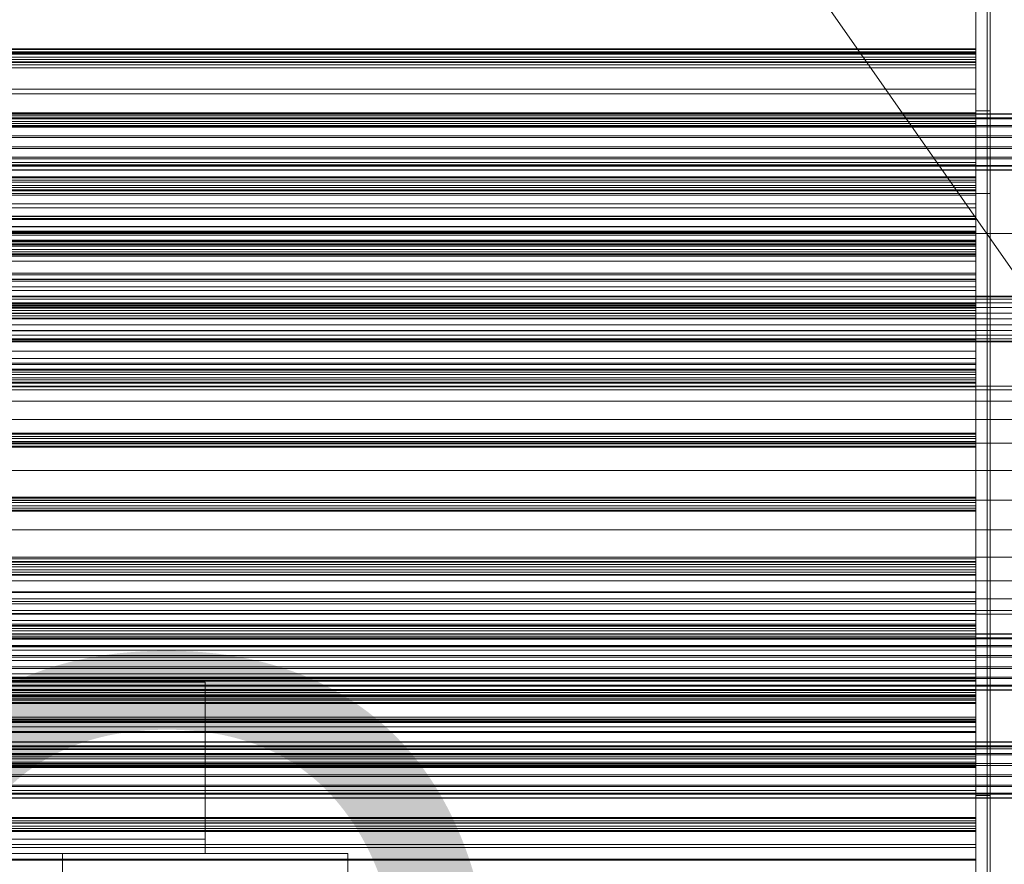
# Model space of a CAD drawing. Header units: millimetres. Extents: x -4738 to 65662, y -68080 to 6847.
# Tile 408 of 656: x 915 to 1260, y -33921 to -33625. Entities that reach past the tile are written whole.
import ezdxf

# ---------------------------------------------------------------- set-up
doc = ezdxf.new("R2010")
doc.units = ezdxf.units.MM
for name, color, linetype, lineweight in [('COTAS_O', 1, 'Continuous', 0), ('frontal_C01', 7, 'Continuous', 0), ('frontal_C03', 7, 'Continuous', 0), ('frontal_secador', 7, 'Continuous', 0), ('frontal_tolva', 7, 'Continuous', 0)]:
    doc.layers.add(name, color=color, linetype=linetype, lineweight=lineweight)
doc.dimstyles.new('R19_100', dxfattribs={"dimtxt": 250, "dimasz": 150, "dimexe": 150, "dimexo": 80, "dimgap": 100, "dimtad": 1, "dimtih": 1, "dimtoh": 1, "dimdsep": 46, "dimcen": 0.09, "dimadec": 0, "dimazin": 0, "dimtfac": 1, "dimtdec": 4, "dimtofl": 0, "dimtmove": 0, "dimatfit": 3, "dimfxl": 1, "dimtolj": 1, "dimtzin": 0, "dimarcsym": 0})

# ---------------------------------------------------------------- blocks, each defined once
blk = doc.blocks.new('DIM_R31_48')
at = {"layer": 'COTAS_O'}
for p, q in [((-1725, -33700), (-1575, -33655)), ((1725, -33700), (1575, -33655)), ((-1725, -34400), (-1725, -33700)), ((-1725, -33700), (1725, -33700)), ((-1725, -33700), (-1575, -33745)), ((1725, -33700), (1575, -33745)), ((1725, -34400), (1725, -33700))]:
    blk.add_line(p, q, dxfattribs=at)
blk.add_text('3450 O', height=250, dxfattribs=at).set_placement((0, -33600))
blk = doc.blocks.new('DIM_R31_52')
at = {"layer": 'COTAS_O'}
for p, q in [((-650, -34200), (-500, -34155)), ((650, -34200), (500, -34155)), ((-650, -34900), (-650, -34200)), ((-650, -34200), (650, -34200)), ((-650, -34200), (-500, -34245)), ((650, -34200), (500, -34245)), ((650, -34900), (650, -34200))]:
    blk.add_line(p, q, dxfattribs=at)
blk.add_text('1300 O', height=250, dxfattribs=at).set_placement((0, -34100))

msp = doc.modelspace()

# ---------------------------------------------------------------- linework, layer by layer
at = {"layer": 'frontal_C01'}
for p, q in [((980, -33857.304), (-980, -33857.304)), ((980, -33857.304), (980, -33862.304)), ((980, -33862.304), (-980, -33862.304)), ((980, -33862.304), (980, -33912.304)), ((980, -33912.304), (-980, -33912.304)), ((980, -33912.304), (980, -33917.304)), ((980, -33917.304), (-980, -33917.304)), ((930, -33917.304), (1030, -33917.304)), ((930, -33925.304), (930, -33917.304)), ((1030, -33925.304), (1030, -33917.304))]:
    msp.add_line(p, q, dxfattribs=at)
at = {"layer": 'frontal_C03'}
for p, q in [((1250, -34946.422), (1250, -32331.232)), ((1254, -32331.232), (1254, -34946.422)), ((1250, -32430.626), (1250, -35045.817)), ((1254, -35045.817), (1254, -32430.626)), ((1250, -33635.288), (-1250, -33635.288)), ((1250, -33635.604), (-1250, -33635.604)), ((1250, -33636.398), (-1250, -33636.398)), ((1250, -33636.457), (-1250, -33636.457)), ((1250, -33636.833), (-1250, -33636.833)), ((-1250, -33637.162), (1250, -33637.162)), ((1250, -33636.398), (1250, -33635.288)), ((1250, -33635.288), (1250, -33635.604)), ((1250, -33635.604), (1250, -33637.162)), ((1250, -33638.285), (1250, -33636.398)), ((1250, -33636.833), (1250, -33636.457)), ((1250, -33636.457), (1250, -33640.885)), ((1250, -33641.957), (1250, -33636.833)), ((1250, -33637.162), (1250, -33639.049)), ((1250, -33638.285), (-1250, -33638.285)), ((1250, -33639.049), (-1250, -33639.049)), ((1250, -33639.843), (-1250, -33639.843)), ((1250, -33640.16), (-1250, -33640.16)), ((1250, -33640.885), (-1250, -33640.885)), ((1250, -33639.843), (1250, -33638.285)), ((1250, -33639.049), (1250, -33640.16)), ((1250, -33640.16), (1250, -33639.843)), ((1250, -33640.885), (1250, -33649.443)), ((1250, -33641.957), (-1250, -33641.957)), ((1250, -33651.048), (1250, -33641.957)), ((1250, -33649.443), (-1250, -33649.443)), ((1250, -33651.048), (-1250, -33651.048)), ((1250, -33649.443), (1250, -33660.829)), ((1250, -33662.722), (1250, -33651.048)), ((1496, -33658.154), (-1496, -33658.154)), ((1250, -33657.745), (-1250, -33657.745)), ((1250, -33658.062), (-1250, -33658.062)), ((1250, -33658.856), (1250, -33657.745)), ((1250, -33657.745), (1250, -33658.062)), ((1250, -33658.062), (1250, -33659.62)), ((1496, -33658.271), (-1496, -33658.271)), ((1496, -33659.537), (-1496, -33659.537)), ((1496, -33659.873), (-1496, -33659.873)), ((1250, -33658.856), (-1250, -33658.856)), ((-1250, -33659.62), (1250, -33659.62)), ((1250, -33660.743), (-1250, -33660.743)), ((-1250, -33660.829), (1250, -33660.829)), ((1250, -33661.507), (-1250, -33661.507)), ((1250, -33660.743), (1250, -33658.856)), ((1250, -33659.62), (1250, -33661.507)), ((1250, -33662.301), (1250, -33660.743)), ((1250, -33660.829), (1250, -33673.31)), ((1250, -33661.507), (1250, -33662.618)), ((1496, -33662.212), (-1496, -33662.212)), ((1496, -33662.713), (-1496, -33662.713)), ((1250, -33662.301), (-1250, -33662.301)), ((1250, -33662.618), (-1250, -33662.618)), ((1250, -33662.722), (-1250, -33662.722)), ((1250, -33662.618), (1250, -33662.301)), ((1250, -33675.202), (1250, -33662.722)), ((-1496, -33665.77), (1496, -33665.77)), ((1496, -33666.362), (-1496, -33666.362)), ((1496, -33669.67), (-1496, -33669.67)), ((1496, -33670.262), (-1496, -33670.262)), ((1496, -33673.318), (-1496, -33673.318)), ((1496, -33673.82), (-1496, -33673.82)), ((1250, -33673.31), (-1250, -33673.31)), ((1250, -33675.202), (-1250, -33675.202)), ((1250, -33673.31), (1250, -33684.984)), ((1250, -33686.588), (1250, -33675.202)), ((1496, -33676.159), (-1496, -33676.159)), ((1496, -33676.494), (-1496, -33676.494)), ((1496, -33677.76), (-1496, -33677.76)), ((1496, -33677.878), (-1496, -33677.878)), ((1250, -33680.203), (-1250, -33680.203)), ((1250, -33680.519), (-1250, -33680.519)), ((1250, -33681.313), (-1250, -33681.313)), ((-1250, -33682.078), (1250, -33682.078)), ((1250, -33681.313), (1250, -33680.203)), ((1250, -33680.203), (1250, -33680.519)), ((1250, -33680.519), (1250, -33682.078)), ((1250, -33683.201), (1250, -33681.313)), ((1250, -33682.078), (1250, -33683.965)), ((1250, -33683.201), (-1250, -33683.201)), ((1250, -33683.965), (-1250, -33683.965)), ((1250, -33684.759), (-1250, -33684.759)), ((1250, -33684.984), (-1250, -33684.984)), ((1250, -33685.075), (-1250, -33685.075)), ((1250, -33684.759), (1250, -33683.201)), ((1250, -33683.965), (1250, -33685.075)), ((1250, -33685.075), (1250, -33684.759)), ((1250, -33684.984), (1250, -33694.075)), ((1250, -33686.588), (-1250, -33686.588)), ((1250, -33695.147), (1250, -33686.588)), ((1250, -33694.075), (-1250, -33694.075)), ((1250, -33695.147), (-1250, -33695.147)), ((1250, -33694.075), (1250, -33699.199)), ((1250, -33699.575), (1250, -33695.147)), ((1250, -33699.199), (-1250, -33699.199)), ((1250, -33699.575), (-1250, -33699.575)), ((1250, -33699.199), (1250, -33699.575)), ((1250, -33702.661), (-1250, -33702.661)), ((1250, -33702.977), (-1250, -33702.977)), ((1250, -33703.771), (1250, -33702.661)), ((1250, -33702.661), (1250, -33702.977)), ((1250, -33702.977), (1250, -33704.535)), ((1250, -33703.771), (-1250, -33703.771)), ((-1250, -33704.535), (1250, -33704.535)), ((1250, -33705.658), (-1250, -33705.658)), ((1250, -33706.422), (-1250, -33706.422)), ((1250, -33705.658), (1250, -33703.771)), ((1250, -33704.535), (1250, -33706.422)), ((1250, -33707.216), (1250, -33705.658)), ((1250, -33706.422), (1250, -33707.533)), ((1250, -33707.216), (-1250, -33707.216)), ((1250, -33707.533), (-1250, -33707.533)), ((1250, -33707.533), (1250, -33707.216)), ((1250, -33725.118), (-1250, -33725.118)), ((1250, -33725.435), (-1250, -33725.435)), ((1250, -33726.229), (-1250, -33726.229)), ((-1250, -33726.993), (1250, -33726.993)), ((1250, -33726.229), (1250, -33725.118)), ((1250, -33725.118), (1250, -33725.435)), ((1250, -33725.435), (1250, -33726.993)), ((1250, -33728.116), (1250, -33726.229)), ((1250, -33726.993), (1250, -33728.88)), ((1250, -33728.116), (-1250, -33728.116)), ((1250, -33728.88), (-1250, -33728.88)), ((1250, -33729.674), (-1250, -33729.674)), ((1250, -33729.99), (-1250, -33729.99)), ((1250, -33729.674), (1250, -33728.116)), ((1250, -33728.88), (1250, -33729.99)), ((1250, -33729.99), (1250, -33729.674)), ((1250, -33747.576), (-1250, -33747.576)), ((1250, -33747.892), (-1250, -33747.892)), ((1250, -33748.686), (1250, -33747.576)), ((1250, -33747.576), (1250, -33747.892)), ((1250, -33747.892), (1250, -33749.451)), ((1250, -33748.686), (-1250, -33748.686)), ((-1250, -33749.451), (1250, -33749.451)), ((1250, -33750.573), (-1250, -33750.573)), ((1250, -33751.338), (-1250, -33751.338)), ((1250, -33750.573), (1250, -33748.686)), ((1250, -33749.451), (1250, -33751.338)), ((1250, -33752.132), (1250, -33750.573)), ((1250, -33751.338), (1250, -33752.448)), ((1250, -33752.132), (-1250, -33752.132)), ((1250, -33752.448), (-1250, -33752.448)), ((1250, -33752.448), (1250, -33752.132)), ((1250, -33770.033), (-1250, -33770.033)), ((1250, -33770.35), (-1250, -33770.35)), ((1250, -33771.144), (-1250, -33771.144)), ((-1250, -33771.908), (1250, -33771.908)), ((1250, -33771.144), (1250, -33770.033)), ((1250, -33770.033), (1250, -33770.35)), ((1250, -33770.35), (1250, -33771.908)), ((1250, -33773.031), (1250, -33771.144)), ((1250, -33771.908), (1250, -33773.795)), ((1250, -33773.031), (-1250, -33773.031)), ((1250, -33773.795), (-1250, -33773.795)), ((1250, -33774.589), (-1250, -33774.589)), ((1250, -33774.906), (-1250, -33774.906)), ((1250, -33774.589), (1250, -33773.031)), ((1250, -33773.795), (1250, -33774.906)), ((1250, -33774.906), (1250, -33774.589)), ((1250, -33792.491), (-1250, -33792.491)), ((1250, -33793.602), (1250, -33792.491)), ((1250, -33792.491), (1250, -33792.808)), ((1250, -33792.808), (-1250, -33792.808)), ((1250, -33793.602), (-1250, -33793.602)), ((-1250, -33794.366), (1250, -33794.366)), ((1250, -33795.489), (-1250, -33795.489)), ((1250, -33792.808), (1250, -33794.366)), ((1250, -33795.489), (1250, -33793.602)), ((1250, -33794.366), (1250, -33796.253)), ((1250, -33797.047), (1250, -33795.489)), ((1250, -33796.253), (-1250, -33796.253)), ((1250, -33797.047), (-1250, -33797.047)), ((1250, -33797.363), (-1250, -33797.363)), ((1250, -33796.253), (1250, -33797.363)), ((1250, -33797.363), (1250, -33797.047)), ((1250, -33814.949), (-1250, -33814.949)), ((1250, -33815.265), (-1250, -33815.265)), ((1250, -33816.059), (-1250, -33816.059)), ((-1250, -33816.823), (1250, -33816.823)), ((1250, -33816.059), (1250, -33814.949)), ((1250, -33814.949), (1250, -33815.265)), ((1250, -33815.265), (1250, -33816.823)), ((1250, -33817.946), (1250, -33816.059)), ((1250, -33816.823), (1250, -33818.71)), ((1250, -33817.946), (-1250, -33817.946)), ((1250, -33818.71), (-1250, -33818.71)), ((1250, -33819.504), (-1250, -33819.504)), ((1250, -33819.821), (-1250, -33819.821)), ((1250, -33819.504), (1250, -33817.946)), ((1250, -33818.71), (1250, -33819.821)), ((1250, -33819.821), (1250, -33819.504)), ((1250, -33825.584), (-1250, -33825.584)), ((1250, -33825.878), (-1250, -33825.878)), ((1250, -33825.878), (1250, -33825.584)), ((1250, -33825.584), (1250, -33829.043)), ((1250, -33829.881), (1250, -33825.878)), ((1250, -33829.043), (-1250, -33829.043)), ((1250, -33829.881), (-1250, -33829.881)), ((1250, -33829.043), (1250, -33835.73)), ((1250, -33836.983), (1250, -33829.881)), ((1250, -33835.73), (-1250, -33835.73)), ((1250, -33836.983), (-1250, -33836.983)), ((1250, -33837.406), (-1250, -33837.406)), ((1250, -33835.73), (1250, -33844.625)), ((1250, -33846.104), (1250, -33836.983)), ((1250, -33838.517), (1250, -33837.406)), ((1250, -33837.406), (1250, -33837.723)), ((1496, -33840.377), (-1496, -33840.377)), ((1496, -33840.495), (-1496, -33840.495)), ((1250, -33837.723), (-1250, -33837.723)), ((1250, -33838.517), (-1250, -33838.517)), ((-1250, -33839.281), (1250, -33839.281)), ((1250, -33840.404), (-1250, -33840.404)), ((1250, -33837.723), (1250, -33839.281)), ((1250, -33840.404), (1250, -33838.517)), ((1250, -33839.281), (1250, -33841.168)), ((1250, -33841.962), (1250, -33840.404)), ((1496, -33841.761), (-1496, -33841.761)), ((1496, -33842.096), (-1496, -33842.096)), ((1496, -33844.435), (-1496, -33844.435)), ((1250, -33841.168), (-1250, -33841.168)), ((1250, -33841.962), (-1250, -33841.962)), ((1250, -33842.279), (-1250, -33842.279)), ((1250, -33841.168), (1250, -33842.279)), ((1250, -33842.279), (1250, -33841.962)), ((1496, -33844.937), (-1496, -33844.937)), ((-1250, -33844.625), (1250, -33844.625)), ((1250, -33846.104), (-1250, -33846.104)), ((1250, -33844.625), (1250, -33854.375)), ((1250, -33855.854), (1250, -33846.104)), ((-1496, -33847.994), (1496, -33847.994)), ((1496, -33848.585), (-1496, -33848.585)), ((1496, -33851.894), (-1496, -33851.894)), ((1496, -33852.485), (-1496, -33852.485)), ((1250, -33854.375), (-1250, -33854.375)), ((1250, -33854.375), (1250, -33863.495)), ((1496, -33855.542), (-1496, -33855.542)), ((1496, -33856.043), (-1496, -33856.043)), ((1250, -33855.854), (-1250, -33855.854)), ((1250, -33856.542), (-1250, -33856.542)), ((1250, -33856.918), (-1250, -33856.918)), ((1250, -33864.749), (1250, -33855.854)), ((1250, -33856.918), (1250, -33856.542)), ((1250, -33856.542), (1250, -33860.97)), ((1250, -33862.042), (1250, -33856.918)), ((1496, -33858.383), (-1496, -33858.383)), ((1496, -33858.718), (-1496, -33858.718)), ((1496, -33859.984), (-1496, -33859.984)), ((1496, -33860.101), (-1496, -33860.101)), ((1250, -33859.864), (-1250, -33859.864)), ((1250, -33860.181), (-1250, -33860.181)), ((1250, -33860.974), (-1250, -33860.974)), ((-1250, -33861.739), (1250, -33861.739)), ((1250, -33860.974), (1250, -33859.864)), ((1250, -33859.864), (1250, -33860.181)), ((1250, -33860.181), (1250, -33861.739)), ((1250, -33860.97), (1250, -33869.528)), ((1250, -33862.862), (1250, -33860.974)), ((1250, -33861.739), (1250, -33863.626)), ((1250, -33862.042), (-1250, -33862.042)), ((1250, -33862.862), (-1250, -33862.862)), ((1250, -33863.495), (-1250, -33863.495)), ((1250, -33863.626), (-1250, -33863.626)), ((1250, -33864.42), (-1250, -33864.42)), ((1250, -33864.736), (-1250, -33864.736)), ((1250, -33864.749), (-1250, -33864.749)), ((1250, -33871.133), (1250, -33862.042)), ((1250, -33864.42), (1250, -33862.862)), ((1250, -33863.495), (1250, -33870.598)), ((1250, -33863.626), (1250, -33864.736)), ((1250, -33864.736), (1250, -33864.42)), ((1250, -33871.435), (1250, -33864.749)), ((1250, -33869.528), (-1250, -33869.528)), ((1250, -33870.598), (-1250, -33870.598)), ((1250, -33871.133), (-1250, -33871.133)), ((1250, -33871.435), (-1250, -33871.435)), ((1250, -33869.528), (1250, -33880.914)), ((1250, -33870.598), (1250, -33874.601)), ((1250, -33882.807), (1250, -33871.133)), ((1250, -33874.895), (1250, -33871.435)), ((1250, -33874.601), (-1250, -33874.601)), ((1250, -33874.895), (-1250, -33874.895)), ((1250, -33874.601), (1250, -33874.895)), ((1496, -33878.238), (-1496, -33878.238)), ((1496, -33878.356), (-1496, -33878.356)), ((-1579, -33880.615), (1579, -33880.615)), ((1496, -33879.622), (-1496, -33879.622)), ((1496, -33879.957), (-1496, -33879.957)), ((1496, -33882.297), (-1496, -33882.297)), ((-1250, -33880.914), (1250, -33880.914)), ((1250, -33882.322), (-1250, -33882.322)), ((1250, -33880.914), (1250, -33893.394)), ((1250, -33883.432), (1250, -33882.322)), ((1250, -33882.322), (1250, -33882.638)), ((1496, -33882.798), (-1496, -33882.798)), ((-1496, -33885.855), (1496, -33885.855)), ((1250, -33882.638), (-1250, -33882.638)), ((1250, -33882.807), (-1250, -33882.807)), ((1250, -33883.432), (-1250, -33883.432)), ((-1250, -33884.196), (1250, -33884.196)), ((1250, -33885.319), (-1250, -33885.319)), ((1250, -33882.638), (1250, -33884.196)), ((1250, -33895.287), (1250, -33882.807)), ((1250, -33885.319), (1250, -33883.432)), ((1250, -33884.196), (1250, -33886.083)), ((1250, -33886.877), (1250, -33885.319)), ((1496, -33886.446), (-1496, -33886.446)), ((1250, -33886.083), (-1250, -33886.083)), ((1250, -33886.877), (-1250, -33886.877)), ((1250, -33887.194), (-1250, -33887.194)), ((1250, -33886.083), (1250, -33887.194)), ((1250, -33887.194), (1250, -33886.877)), ((1496, -33889.755), (-1496, -33889.755)), ((1496, -33890.346), (-1496, -33890.346)), ((1496, -33893.403), (-1496, -33893.403)), ((1496, -33893.905), (-1496, -33893.905)), ((1496, -33896.244), (-1496, -33896.244)), ((1250, -33893.394), (-1250, -33893.394)), ((1250, -33895.287), (-1250, -33895.287)), ((1250, -33893.394), (1250, -33905.068)), ((1250, -33906.673), (1250, -33895.287)), ((1496, -33896.579), (-1496, -33896.579)), ((1496, -33897.845), (-1496, -33897.845)), ((1496, -33897.963), (-1496, -33897.963)), ((1250, -33904.779), (-1250, -33904.779)), ((1250, -33905.068), (-1250, -33905.068)), ((1250, -33905.096), (-1250, -33905.096)), ((1250, -33905.89), (-1250, -33905.89)), ((1250, -33905.89), (1250, -33904.779)), ((1250, -33904.779), (1250, -33905.096)), ((1250, -33905.068), (1250, -33914.159)), ((1250, -33905.096), (1250, -33906.654)), ((1250, -33907.777), (1250, -33905.89)), ((-1250, -33906.654), (1250, -33906.654)), ((1250, -33906.673), (-1250, -33906.673)), ((1250, -33907.777), (-1250, -33907.777)), ((1250, -33908.541), (-1250, -33908.541)), ((1250, -33909.335), (-1250, -33909.335)), ((1250, -33909.652), (-1250, -33909.652)), ((1250, -33906.654), (1250, -33908.541)), ((1250, -33915.232), (1250, -33906.673)), ((1250, -33909.335), (1250, -33907.777)), ((1250, -33908.541), (1250, -33909.652)), ((1250, -33909.652), (1250, -33909.335)), ((1250, -33914.159), (-1250, -33914.159)), ((1250, -33915.232), (-1250, -33915.232)), ((1250, -33914.159), (1250, -33919.283)), ((1250, -33919.66), (1250, -33915.232)), ((1250, -33919.283), (-1250, -33919.283)), ((1250, -33919.66), (-1250, -33919.66)), ((1250, -33919.283), (1250, -33919.66))]:
    msp.add_line(p, q, dxfattribs=at)
at = {"layer": 'frontal_secador'}
for p, q in [((1250, -33676), (1250, -33436)), ((1250, -33682), (1250, -33442)), ((1250, -33446), (1250, -33686)), ((1255, -33686), (1255, -33446)), ((1250, -33686), (1250, -33617)), ((1255, -33617), (1255, -33686)), ((1250, -33897), (1250, -33657)), ((1250, -33657), (1250, -33726)), ((1250, -33657), (1255, -33657)), ((1255, -33657), (1255, -33897)), ((1255, -33726), (1255, -33657)), ((-1250, -33676), (1250, -33676)), ((1250, -33676), (1250, -33682)), ((-1250, -33682), (1250, -33682)), ((1250, -33682), (1250, -33686)), ((1250, -33686.659), (1250, -33682)), ((1250, -33682), (1250, -33685)), ((-1250, -33685), (1250, -33685)), ((1250, -33685), (1250, -33689.659)), ((1250, -33686), (-1250, -33686)), ((-1250, -33686.659), (1250, -33686.659)), ((1250, -33686), (1255, -33686)), ((1250, -33686.659), (1250, -33689.659)), ((1250, -33691), (1250, -33686.659)), ((1250, -33689.659), (-1250, -33689.659)), ((-1250, -33691), (1250, -33691)), ((1250, -33689.659), (1250, -33694)), ((1250, -33691), (1250, -33694)), ((1250, -33694.728), (1250, -33691)), ((1250, -33694), (-1250, -33694)), ((-1250, -33694.728), (1250, -33694.728)), ((1250, -33694), (1250, -33697.728)), ((1250, -33694.728), (1250, -33697.728)), ((1250, -33697.588), (1250, -33694.728)), ((-1250, -33697.588), (1250, -33697.588)), ((1250, -33697.611), (-1250, -33697.611)), ((1250, -33697.728), (-1250, -33697.728)), ((-1250, -33699.387), (1250, -33699.387)), ((1250, -33697.588), (1250, -33700.588)), ((1250, -33699.387), (1250, -33697.588)), ((1250, -33699.918), (1250, -33697.611)), ((1250, -33697.728), (1250, -33700.588)), ((1250, -33699.387), (1250, -33702.387)), ((1250, -33700), (1250, -33699.387)), ((1250, -33699.918), (-1250, -33699.918)), ((-1250, -33700), (1250, -33700)), ((1250, -33700.588), (-1250, -33700.588)), ((1250, -33702.387), (-1250, -33702.387)), ((1250, -33703), (-1250, -33703)), ((1250, -33703.65), (1250, -33699.918)), ((1250, -33700), (1250, -33703)), ((1250, -33700.588), (1250, -33702.387)), ((1250, -33702.387), (1250, -33703)), ((-1250, -33703.65), (1250, -33703.65)), ((1250, -33704), (-1250, -33704)), ((1250, -33707.382), (1250, -33703.65)), ((1250, -33716), (1250, -33704)), ((1250, -33704), (1250, -33708)), ((1250, -33707.382), (-1250, -33707.382)), ((-1250, -33708), (1250, -33708)), ((1250, -33709.689), (-1250, -33709.689)), ((1250, -33707.382), (1250, -33709.689)), ((1250, -33708), (1250, -33720)), ((1250, -33714), (-1250, -33714)), ((1250, -33714.545), (-1250, -33714.545)), ((1250, -33716), (-1250, -33716)), ((1250, -33716.144), (-1250, -33716.144)), ((1250, -33716.709), (-1250, -33716.709)), ((1250, -33716.709), (1250, -33714)), ((1250, -33714.545), (1250, -33714)), ((1250, -33716.144), (1250, -33714.545)), ((1250, -33956), (1250, -33716)), ((1250, -33716), (1250, -33722)), ((1250, -33716), (1250, -33720)), ((1250, -33718.686), (1250, -33716.144)), ((1250, -33724.651), (1250, -33716.709)), ((1250, -33718.686), (-1250, -33718.686)), ((1250, -33720), (-1250, -33720)), ((1250, -33722), (1250, -33718.686)), ((1320, -33722), (-1320, -33722)), ((1320, -33722.273), (-1320, -33722.273)), ((1320, -33723.072), (-1320, -33723.072)), ((1250, -33722), (-1250, -33722)), ((1250, -33725.859), (1250, -33722)), ((1250, -33962), (1250, -33722)), ((1250, -33722), (1250, -33726)), ((1320, -33724.343), (-1320, -33724.343)), ((1320, -33726), (-1320, -33726)), ((1250, -33724.651), (-1250, -33724.651)), ((1250, -33725.859), (-1250, -33725.859)), ((-1250, -33726), (1250, -33726)), ((1250, -33737.285), (1250, -33724.651)), ((1250, -33730), (1250, -33725.859)), ((1250, -33726), (1250, -33966)), ((1255, -33726), (1250, -33726)), ((1255, -33966), (1255, -33726)), ((1320, -33727.929), (-1320, -33727.929)), ((-1320, -33730), (1320, -33730)), ((-1250, -33730), (1250, -33730)), ((1250, -33734.141), (1250, -33730)), ((1320, -33732.071), (-1320, -33732.071)), ((1320, -33734), (-1320, -33734)), ((1320, -33735.657), (-1320, -33735.657)), ((1320, -33736.928), (-1320, -33736.928)), ((1250, -33734.141), (-1250, -33734.141)), ((1250, -33737.285), (-1250, -33737.285)), ((1250, -33734.141), (1250, -33738)), ((1250, -33753.75), (1250, -33737.285)), ((1320, -33737.727), (-1320, -33737.727)), ((1320, -33738), (-1320, -33738)), ((1250, -33738), (-1250, -33738)), ((1250, -33738), (1250, -33741.314)), ((1250, -33741.314), (-1250, -33741.314)), ((1250, -33743.856), (-1250, -33743.856)), ((1250, -33741.314), (1250, -33743.856)), ((1250, -33743.856), (1250, -33745.455)), ((1250, -33745.455), (-1250, -33745.455)), ((1250, -33746), (-1250, -33746)), ((1250, -33745.455), (1250, -33746)), ((1360, -33753.5), (-1360, -33753.5)), ((1250, -33753.75), (-1250, -33753.75)), ((1250, -33772.924), (1250, -33753.75)), ((1360, -33754.863), (-1360, -33754.863)), ((1360, -33758.859), (-1360, -33758.859)), ((1360, -33765.216), (-1360, -33765.216)), ((1360, -33773.5), (-1360, -33773.5)), ((1250, -33772.924), (-1250, -33772.924)), ((1250, -33793.5), (1250, -33772.924)), ((1360, -33783.147), (-1360, -33783.147)), ((-1360, -33793.5), (1360, -33793.5)), ((-1250, -33793.5), (1250, -33793.5)), ((1250, -33814.076), (1250, -33793.5)), ((1360, -33803.853), (-1360, -33803.853)), ((1360, -33813.5), (-1360, -33813.5)), ((1250, -33814.076), (-1250, -33814.076)), ((1250, -33814.076), (1250, -33833.25)), ((1360, -33821.784), (-1360, -33821.784)), ((1360, -33828.141), (-1360, -33828.141)), ((1360, -33832.137), (-1360, -33832.137)), ((1360, -33833.5), (-1360, -33833.5)), ((1250, -33833.25), (-1250, -33833.25)), ((1250, -33833.25), (1250, -33849.715)), ((1250, -33849.715), (-1250, -33849.715)), ((1250, -33849.715), (1250, -33862.349)), ((1250, -33862.349), (-1250, -33862.349)), ((1250, -33862.349), (1250, -33870.291)), ((1250, -33870.291), (-1250, -33870.291)), ((1250, -33870.291), (1250, -33873)), ((1250, -33873), (-1250, -33873)), ((1250, -33966), (1250, -33897)), ((1250, -33897), (1255, -33897)), ((1255, -33897), (1255, -33966))]:
    msp.add_line(p, q, dxfattribs=at)
at = {"layer": 'frontal_tolva'}
msp.add_line((1720.416, -34367.194), (673.416, -32870.194), dxfattribs=at)

# ---------------------------------------------------------------- dimensions: what is measured, and where the dimension line sits
at = {"layer": 'COTAS_O'}
for p1, p2, picture, middle in [((-1725, -34400), (1725, -34400), 'DIM_R31_48', (0, -33700)), ((-650, -34900), (650, -34900), 'DIM_R31_52', (0, -34200))]:
    dim = msp.add_aligned_dim(p1=p1, p2=p2, distance=700, text='<> O', dimstyle='R19_100', dxfattribs=at)
    dim.commit()
    dim.dimension.update_dxf_attribs({"geometry": picture, "text_midpoint": middle})

doc.saveas('drawing.dxf')
